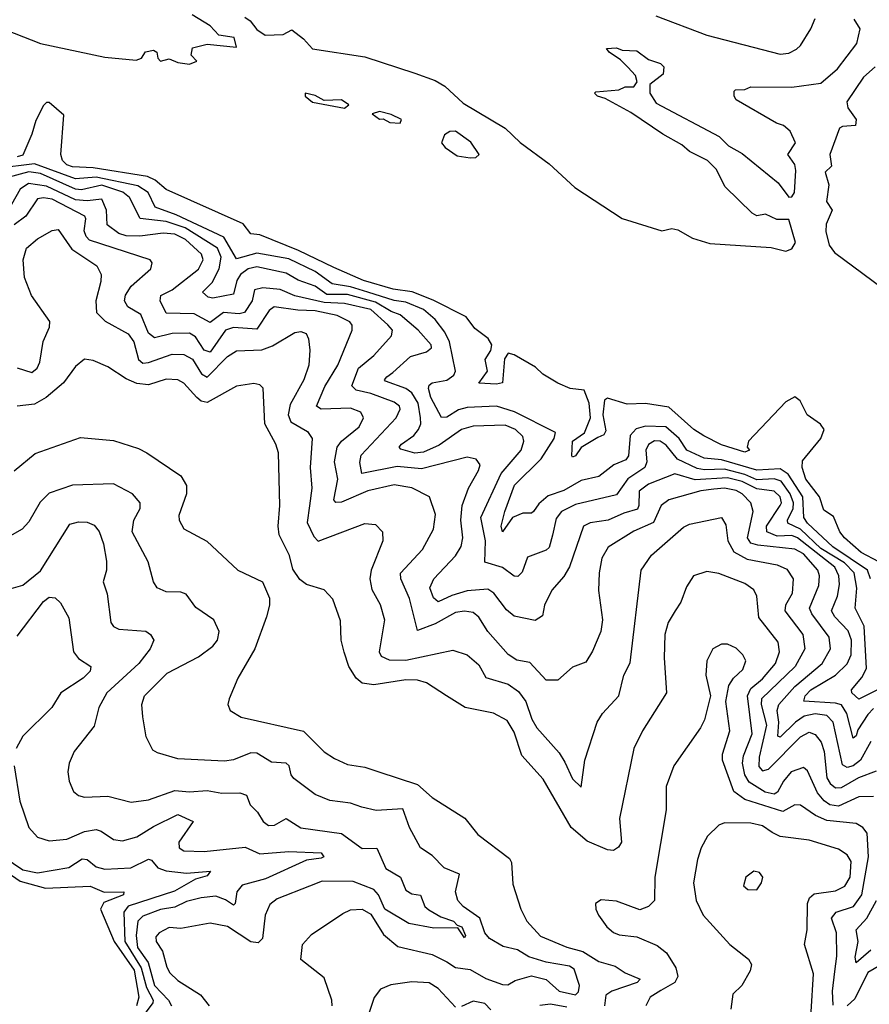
# Model space of a CAD drawing. Extents: x 1933546 to 2138868, y 524910 to 667279.
# Tile 285 of 466: x 2023414 to 2026320, y 625100 to 628466. Entities that reach past the tile are written whole.
import ezdxf

# ---------------------------------------------------------------- set-up
doc = ezdxf.new("R2010")
doc.units = 0

msp = doc.modelspace()

# ---------------------------------------------------------------- linework, layer by layer
at = {"layer": '0CON10XD'}
for points in [[(2023303.3, 628455), (2023484.8, 628384.8), (2023705, 628338.2), (2023811.7, 628328.3), (2023830, 628335), (2023844.1, 628355.9), (2023872, 628362), (2023883.3, 628355), (2023886.2, 628335), (2023895, 628324.4), (2023925, 628332.5), (2023955, 628320), (2023995, 628314), (2024020, 628325), (2024000, 628345), (2024005, 628370), (2024055, 628382.5), (2024155, 628372.5), (2024148, 628405), (2024095, 628413.8), (2024065.7, 628445), (2024003.4, 628483.4)], [(2024184.5, 628474.5), (2024202.3, 628462.3), (2024225, 628433.3), (2024253.8, 628413.8), (2024315, 628415.6), (2024345, 628431.2), (2024385, 628400.8), (2024415, 628366.5), (2024595, 628339.1), (2024765, 628283.2), (2024835, 628258.2), (2024868.6, 628238.6), (2024930.4, 628180.4), (2025075, 628095.6), (2025126.1, 628046.1), (2025225, 627973.4), (2025312.9, 627892.9), (2025475, 627786.7), (2025610, 627745), (2025645, 627752), (2025665, 627748.1), (2025715, 627719.4), (2025775, 627701.4), (2025985, 627687.5), (2026035, 627674.5), (2026055, 627683.3), (2026068.2, 627705), (2026045, 627783.3), (2026003.5, 627783.5), (2025965, 627801.4), (2025935, 627796), (2025920, 627805), (2025826.7, 627895), (2025796.2, 627955), (2025766.2, 627985), (2025705, 628016), (2025678.7, 628038.7), (2025614.5, 628074.5), (2025505, 628148.8), (2025417, 628197), (2025390, 628205), (2025380, 628215), (2025385, 628220), (2025463, 628227), (2025485, 628236.7), (2025515, 628236.7), (2025526.4, 628253.6), (2025520, 628275), (2025493.9, 628303.9), (2025469.3, 628329.3), (2025430, 628355), (2025421.7, 628368.3), (2025455, 628370), (2025475, 628362.5), (2025525, 628360), (2025565, 628330), (2025606.4, 628316.4), (2025617.5, 628305), (2025615, 628280), (2025570, 628245), (2025570, 628215), (2025590.7, 628180.7), (2025806.6, 628066.6), (2025838.8, 628035), (2025885, 628009.2), (2026008.3, 627908.3), (2026045, 627859.5), (2026055, 627860.9), (2026064.6, 627875), (2026069.1, 627950.9), (2026065, 627971.2), (2026041.2, 628005), (2026068, 628045), (2026050, 628085), (2026026.7, 628105), (2026003, 628113), (2025865, 628192.5), (2025857.5, 628205), (2025858.3, 628221.7), (2025863, 628227), (2025895, 628227.5), (2025915, 628236.2), (2026055, 628235.7), (2026155, 628249.2), (2026211.9, 628298.1), (2026277.8, 628385), (2026289.2, 628435), (2026268.4, 628468.4)], [(2025590.4, 628479.6), (2025765, 628413.8), (2026015, 628348.8), (2026045, 628352.3), (2026070.8, 628365), (2026085, 628377.5), (2026120, 628435), (2026135, 628470)], [(2026340.5, 628305), (2026300.1, 628269.9), (2026243.5, 628185), (2026247.3, 628165), (2026275.7, 628125), (2026272.5, 628105), (2026228.3, 628101.7), (2026218, 628095), (2026185.6, 628005), (2026191.2, 627965), (2026169.2, 627945), (2026182.1, 627902.1), (2026174.2, 627845), (2026193.3, 627815), (2026173.1, 627766.9), (2026171.9, 627741.9), (2026182.5, 627695), (2026200.9, 627670.9), (2026395, 627527)], [(2024525, 628163.3), (2024540, 628175), (2024515, 628192.5), (2024455, 628190), (2024425, 628207.5), (2024390, 628215), (2024390, 628205), (2024415, 628184), (2024525, 628163.3)], [(2026352.8, 626612.8), (2026292.8, 626645), (2026234.9, 626694.9), (2026219.6, 626715), (2026197.9, 626767.9), (2026165, 626790), (2026149.8, 626835), (2026103.5, 626895), (2026090.2, 626935), (2026091.4, 626958.6), (2026154.2, 627035), (2026166.2, 627065), (2026153, 627083), (2026107.5, 627115), (2026083.6, 627163.6), (2026065, 627177.5), (2026035, 627160), (2025906.7, 627025), (2025902.5, 627005), (2025910, 626995), (2025895, 626987.5), (2025815, 627012.5), (2025753.9, 627043.9), (2025720, 627065), (2025635, 627141.8), (2025555, 627153.7), (2025492, 627152), (2025425, 627172.5), (2025414.5, 627165.5), (2025408.8, 627115), (2025419.3, 627060.7), (2025412.4, 627047.6), (2025391.8, 627038.2), (2025335, 627003.3), (2025315, 626975.5), (2025305, 626970.6), (2025302.1, 626975), (2025304.9, 627025), (2025346.4, 627053.6), (2025366.9, 627105), (2025361.7, 627155), (2025345, 627200), (2025297.5, 627205), (2025255, 627223.6), (2025203.8, 627255), (2025178.8, 627278.8), (2025105, 627321.1), (2025085, 627325.8), (2025072.8, 627307.3), (2025065.3, 627224.7), (2025045, 627220), (2024985, 627224.2), (2025014.3, 627265), (2025006.5, 627305), (2025025.9, 627335), (2025028.8, 627355), (2025016.2, 627376.2), (2024970.5, 627410.5), (2024940.8, 627450.8), (2024827.7, 627507.7), (2024756.2, 627536.2), (2024691.1, 627545), (2024590, 627575), (2024488.7, 627618.7), (2024367.7, 627677.7), (2024235, 627731), (2024205, 627734), (2024178.3, 627768.3), (2023915, 627885.7), (2023877.8, 627917.8), (2023850.5, 627930.5), (2023665, 627959.5), (2023595, 627963.2), (2023575, 627970.2), (2023560.5, 627985), (2023554.7, 628005), (2023565, 628140), (2023515, 628183.3), (2023505, 628183.3), (2023495, 628173.3), (2023468.5, 628121.5), (2023455.8, 628075), (2023425, 628003.5), (2023405, 627997.3)], [(2024715, 628112.5), (2024720, 628125), (2024685, 628142.5), (2024645, 628152.5), (2024620, 628145), (2024645, 628126.7), (2024657, 628127), (2024680, 628115), (2024715, 628112.5)], [(2024955, 627994.6), (2024974.3, 627995.7), (2024986.2, 628005), (2024957.5, 628047.5), (2024905, 628085.4), (2024885, 628084.5), (2024867.5, 628072.5), (2024856.9, 628045), (2024869.1, 628029.1), (2024910.7, 628000.7), (2024955, 627994.6)], [(2026324.1, 626555), (2026313.7, 626585), (2026195, 626664.7), (2026108.5, 626745), (2026096.2, 626765), (2026093.3, 626835), (2026042.2, 626912.2), (2026015, 626930.3), (2025935, 626926.4), (2025815, 626962.1), (2025755, 626967.5), (2025696.3, 626995), (2025669.9, 627035), (2025624.5, 627074.5), (2025555, 627077.1), (2025522.2, 627067.8), (2025502, 627045), (2025496.2, 626975), (2025487.9, 626962.1), (2025446, 626944), (2025395.5, 626904.5), (2025335, 626890.6), (2025275, 626857.2), (2025221.8, 626838.2), (2025189.2, 626810.8), (2025171.5, 626785), (2025165, 626779.6), (2025135, 626779.5), (2025099.1, 626765), (2025065, 626715.8), (2025061.2, 626735), (2025073.4, 626785), (2025106.2, 626875), (2025197.6, 626965), (2025242, 627035), (2025247.1, 627055), (2025106, 627126), (2025045, 627145.1), (2024945, 627140.3), (2024915, 627132.8), (2024875, 627107.3), (2024856.8, 627106.8), (2024819.8, 627175), (2024812.8, 627205), (2024815, 627216.4), (2024825, 627224.7), (2024875, 627234.3), (2024898.6, 627251.4), (2024904.8, 627265), (2024884.5, 627364.5), (2024867.8, 627397.8), (2024835, 627441.9), (2024794.7, 627475), (2024735, 627500.9), (2024695, 627506), (2024604.3, 627534.3), (2024545, 627552.9), (2024483, 627563), (2024425, 627605.1), (2024335, 627648.5), (2024225, 627668.4), (2024155, 627649), (2024112.3, 627722.3), (2023949.5, 627799.5), (2023877.6, 627825), (2023853.4, 627875), (2023818.5, 627898.5), (2023675, 627927.8), (2023605, 627922.4), (2023465, 627973.7), (2023335, 627957.7)], [(2026355, 626178.4), (2026285, 626143.2), (2026260.8, 626165), (2026259.1, 626175), (2026295, 626217.8), (2026311.2, 626248.8), (2026302.9, 626392.9), (2026272.1, 626455), (2026277.1, 626522.9), (2026268, 626575), (2026235, 626609.7), (2026155, 626658.8), (2026085, 626724.4), (2026041.2, 626745), (2026040, 626755), (2026060.1, 626795), (2026060.8, 626815), (2026049.7, 626845), (2026018.2, 626888.2), (2025995, 626897), (2025935, 626893.5), (2025895, 626911.9), (2025825, 626930.1), (2025756.9, 626926.9), (2025731.5, 626931.5), (2025664.2, 626964.2), (2025625, 627011.9), (2025605, 627025.5), (2025585, 627026.7), (2025565, 627014.1), (2025555.9, 626995), (2025558.8, 626955), (2025552.3, 626935), (2025493.8, 626896.2), (2025455, 626842.4), (2025315, 626808.7), (2025267.6, 626785), (2025249.2, 626760.8), (2025236.4, 626703.6), (2025225, 626661.5), (2025215, 626652.5), (2025151.3, 626628.7), (2025132.8, 626577.2), (2025117.4, 626562.6), (2025105, 626563.4), (2025065, 626593.8), (2025005, 626611.9), (2025007.4, 626685), (2024991.3, 626765), (2025060.6, 626915), (2025128.8, 626995), (2025138.8, 627025), (2025135, 627041.9), (2025110.4, 627065), (2025075, 627080.2), (2024965, 627076.9), (2024925, 627065.2), (2024848.3, 627011.7), (2024795, 626988.2), (2024765, 626984.9), (2024717.7, 626997.7), (2024712.5, 627005), (2024720, 627015), (2024761.7, 627045), (2024778.1, 627065), (2024785.9, 627085), (2024785.2, 627104.8), (2024776.8, 627155), (2024755, 627191.2), (2024735, 627205.5), (2024665, 627230), (2024662.1, 627235), (2024669.6, 627245), (2024689.9, 627260.1), (2024751.2, 627315), (2024805, 627331.2), (2024822.1, 627345), (2024821.1, 627355), (2024776.6, 627405), (2024715, 627457.7), (2024685, 627468.2), (2024630.7, 627500.7), (2024535, 627526.3), (2024465, 627526.8), (2024425, 627555.5), (2024366.2, 627576.2), (2024325, 627599.4), (2024225, 627621.7), (2024195, 627614.9), (2024169.4, 627595), (2024156.2, 627575), (2024145, 627528.4), (2024075, 627514.8), (2024058.1, 627518.1), (2024039.5, 627535), (2024072.2, 627567.8), (2024096.2, 627615), (2024102.7, 627655), (2024091, 627685), (2023980, 627755), (2023915, 627776.9), (2023826.5, 627786.5), (2023788.9, 627858.9), (2023767.1, 627877.1), (2023695, 627900.4), (2023625.3, 627884.8), (2023605, 627886.5), (2023485, 627940.3), (2023445, 627946), (2023372.9, 627927.1)], [(2026015.5, 626805), (2026019.5, 626815), (2026015.1, 626835), (2025995, 626854.5), (2025935, 626862.5), (2025885, 626887.7), (2025835, 626900.6), (2025725, 626892.7), (2025655, 626913.4), (2025565, 626878.4), (2025533.5, 626855), (2025532.4, 626805), (2025526.9, 626793.1), (2025480.2, 626779.8), (2025427.1, 626755), (2025365, 626746.4), (2025342.9, 626735), (2025294.2, 626595.8), (2025275, 626563.3), (2025234.3, 626515.7), (2025209.5, 626465), (2025202.1, 626427.9), (2025177.7, 626412.3), (2025105, 626427.7), (2025079, 626449), (2025035.5, 626505.5), (2025015, 626520), (2024945, 626513.6), (2024892, 626498), (2024845, 626476), (2024829.5, 626489.5), (2024816.5, 626523.5), (2024831.1, 626555), (2024905, 626634), (2024923.8, 626665), (2024929.4, 626695), (2024923.2, 626755), (2024927.2, 626805), (2024949, 626865), (2024983.5, 626925), (2024988.5, 626945), (2024975, 626963.5), (2024945, 626970.7), (2024788.7, 626931.3), (2024705, 626939.3), (2024584.7, 626915), (2024577.4, 626952.6), (2024581.9, 626978.1), (2024701.6, 627105), (2024715.8, 627135), (2024712.7, 627145), (2024695, 627158.8), (2024615, 627188.4), (2024565, 627199.8), (2024549.7, 627215), (2024573, 627275), (2024625, 627318.7), (2024685.4, 627385), (2024689.4, 627405), (2024672.7, 627422.7), (2024615, 627475.8), (2024525, 627495.6), (2024455, 627499.2), (2024355, 627522.7), (2024305, 627543.9), (2024245, 627549.8), (2024217.5, 627542.5), (2024209, 627505), (2024182.5, 627465), (2024165, 627460.5), (2024111.1, 627465), (2024065, 627430.7), (2024011.2, 627461.2), (2023915, 627463.5), (2023894.8, 627505), (2023896.2, 627523.8), (2023935, 627543), (2024025, 627613.2), (2024041.4, 627645), (2024035.7, 627665), (2023980.5, 627715), (2023945, 627733.2), (2023905, 627736.9), (2023825, 627726.4), (2023777.7, 627727.7), (2023753.2, 627735), (2023713.4, 627765), (2023710.3, 627815), (2023695, 627852.9), (2023645, 627847.3), (2023605, 627850.3), (2023505, 627896.9), (2023444.2, 627905.8), (2023415, 627887), (2023385.8, 627835)], [(2026325, 625998.2), (2026290.3, 625935), (2026265, 625915.5), (2026245, 625910.3), (2026228.7, 625918.7), (2026197, 626065), (2026175, 626087.6), (2026135, 626093.8), (2026097.2, 626085), (2026068.3, 626065), (2026015, 626013), (2026007.1, 626017.1), (2026010.5, 626065), (2026004.6, 626105), (2026011.2, 626125), (2026065, 626186.7), (2026159.3, 626265), (2026188, 626315), (2026183.1, 626355), (2026123.7, 626435), (2026116.2, 626455), (2026148, 626532), (2026149.6, 626565), (2026143.8, 626585), (2026095, 626640.6), (2026065, 626656.6), (2025939.4, 626669.4), (2025915, 626677.1), (2025903.3, 626695), (2025922.6, 626785), (2025915.2, 626815), (2025885.6, 626845), (2025865, 626857), (2025825, 626864.2), (2025788.2, 626861.8), (2025744, 626856), (2025634.5, 626825), (2025608.8, 626805), (2025582.1, 626747.9), (2025515, 626717.3), (2025426.4, 626663.6), (2025405.3, 626625), (2025396.1, 626575), (2025393.8, 626515), (2025407.3, 626415), (2025401.8, 626375), (2025373, 626307), (2025350.2, 626269.8), (2025305, 626253.1), (2025255, 626208.6), (2025215, 626208.6), (2025158.4, 626268.4), (2025115, 626277.1), (2025085, 626296.7), (2025015, 626375.3), (2024985, 626423.9), (2024965, 626440), (2024935, 626444), (2024905, 626439.3), (2024835, 626401.5), (2024775, 626378.5), (2024747.7, 626487.7), (2024717.8, 626555), (2024716.2, 626573.8), (2024791.8, 626655), (2024829.6, 626725), (2024836.7, 626775), (2024815.5, 626835), (2024755.5, 626865.5), (2024695, 626876), (2024605, 626856.1), (2024515, 626817.4), (2024495, 626815.5), (2024488, 626825), (2024502.4, 626895), (2024490.8, 626955), (2024500.4, 627005), (2024514.3, 627025.7), (2024574.7, 627075), (2024589.7, 627105), (2024580.5, 627125), (2024545, 627138.8), (2024445.3, 627135.3), (2024429.6, 627145), (2024457.4, 627212.6), (2024502.1, 627285), (2024551.1, 627405), (2024551.5, 627421.5), (2024543.3, 627433.3), (2024499.4, 627455), (2024425, 627471.2), (2024365, 627472.8), (2024284.9, 627485.1), (2024267.3, 627472.7), (2024225, 627408.5), (2024145, 627414.5), (2024118.1, 627405), (2024065, 627330.2), (2024045, 627337), (2024015, 627382.2), (2023995, 627394.8), (2023935, 627393.5), (2023875, 627378.9), (2023854.9, 627394.9), (2023828.6, 627458.6), (2023783.8, 627485), (2023771.8, 627505), (2023776.3, 627525), (2023795.2, 627554.8), (2023862.5, 627615), (2023866.9, 627635), (2023860, 627645), (2023653.1, 627713.1), (2023640.7, 627725), (2023634.1, 627745), (2023640.4, 627785), (2023636.5, 627795), (2023525, 627852.3), (2023495, 627857.5), (2023475, 627853.5), (2023434.3, 627795), (2023394.9, 627765.1)], [(2023405, 627275.6), (2023455, 627259.7), (2023473.7, 627275), (2023483.2, 627295), (2023494, 627366), (2023515.3, 627414.8), (2023516.8, 627435), (2023453.7, 627523.6), (2023430.3, 627585), (2023425.5, 627645), (2023437.5, 627685), (2023475, 627717.2), (2023525, 627745.5), (2023545, 627749.4), (2023591.8, 627681.8), (2023677.2, 627625), (2023692.7, 627595), (2023690.9, 627570.9), (2023674.1, 627505), (2023676.8, 627465), (2023706, 627436), (2023785, 627392.5), (2023804.6, 627364.6), (2023820.6, 627305), (2023835, 627292.6), (2023855, 627294.1), (2023935, 627322.6), (2023975, 627321.3), (2024005, 627305.2), (2024036.1, 627256.1), (2024055, 627243.9), (2024125, 627315.3), (2024155, 627333.8), (2024242, 627338), (2024278.7, 627351.3), (2024355, 627397.3), (2024375, 627400.5), (2024393.6, 627393.6), (2024402.2, 627375), (2024406.6, 627336.6), (2024403.2, 627285), (2024386.2, 627235), (2024339.4, 627150.6), (2024332.7, 627115), (2024341.3, 627091.3), (2024398.1, 627058.1), (2024414, 627035), (2024407, 626935), (2024413.2, 626865), (2024405, 626804), (2024397.7, 626747.7), (2024419.9, 626699.9), (2024435, 626683.2), (2024595, 626744.5), (2024631.1, 626741.1), (2024655.4, 626715.4), (2024656.5, 626685), (2024616, 626585), (2024611.6, 626555), (2024618.7, 626518.7), (2024647, 626467), (2024661.6, 626415), (2024643.9, 626305), (2024650, 626290), (2024678, 626278), (2024735, 626277.1), (2024895, 626311.5), (2024944.2, 626295), (2024985, 626260.9), (2025008, 626218), (2025085, 626195.2), (2025120.1, 626170.1), (2025145, 626135.4), (2025165.5, 626075.5), (2025183.2, 626045), (2025259.7, 625959.7), (2025278.3, 625928.3), (2025305, 625871.5), (2025335, 625842.5), (2025347.1, 625935), (2025388.9, 626065), (2025407.5, 626095), (2025463.6, 626155), (2025480.8, 626225), (2025502.2, 626267.8), (2025539.6, 626585), (2025575, 626635.5), (2025685, 626731.5), (2025705, 626741.3), (2025815, 626764.2), (2025829.1, 626739.1), (2025836.4, 626685), (2025856.9, 626646.9), (2025901.9, 626621.9), (2026005, 626602.7), (2026037.9, 626587.9), (2026060.3, 626555), (2026056.1, 626505), (2026033.1, 626465), (2026031.3, 626445), (2026093.1, 626365), (2026099.4, 626315), (2026066.3, 626255), (2025952, 626145), (2025950.7, 626125), (2025968.2, 626055), (2025943.3, 625945), (2025942.9, 625913), (2025955, 625899), (2025975, 625904.2), (2026085, 626014.8), (2026115, 626031.1), (2026135, 626023.1), (2026156.1, 625996.1), (2026166, 625965), (2026174.9, 625875), (2026186.1, 625855), (2026205, 625840.2), (2026225, 625841.2), (2026285, 625875.4), (2026345, 625898.8)], [(2025656.2, 626445), (2025632.7, 626405), (2025620.3, 626365), (2025618.4, 626285), (2025626.1, 626165), (2025544.8, 626035.2), (2025514.6, 625975), (2025465.9, 625735), (2025472.3, 625655), (2025462.3, 625637.7), (2025445, 625626.5), (2025425, 625627.9), (2025355, 625658.4), (2025300.3, 625705), (2025205, 625870.5), (2025131.2, 625951.2), (2025105, 626030.6), (2025080.9, 626070.9), (2025035, 626095.3), (2024937.5, 626115), (2024874.4, 626154.4), (2024805, 626198.8), (2024775, 626208.3), (2024735, 626209.8), (2024625, 626192.9), (2024585, 626198.1), (2024564.8, 626214.8), (2024539.3, 626255), (2024523.8, 626303.8), (2024513.9, 626345), (2024511.7, 626411.7), (2024485.6, 626485), (2024455, 626517.1), (2024395, 626535.5), (2024372.4, 626552.4), (2024347.7, 626587.7), (2024337.1, 626635), (2024301.8, 626705), (2024297.5, 626735), (2024303.8, 626805), (2024299.3, 626985), (2024290, 627015), (2024252.2, 627085), (2024246.9, 627206.9), (2024235, 627218.5), (2024215, 627222.1), (2024155, 627212.9), (2024055, 627157.6), (2024035, 627162.6), (2024020, 627175), (2023975, 627223.9), (2023955, 627234.7), (2023915, 627237), (2023855, 627218.4), (2023815, 627222.7), (2023778, 627238), (2023715, 627280), (2023665, 627301.4), (2023635, 627305.6), (2023605, 627280.8), (2023563.3, 627225), (2023504.4, 627175), (2023465, 627151.8), (2023405, 627145.5)], [(2023395, 626924), (2023466.4, 626983.6), (2023622.2, 627037.8), (2023735, 627027.5), (2023820.6, 627000.6), (2023848.5, 626985), (2023965, 626906.7), (2023983.9, 626873.9), (2023984.6, 626845), (2023958.3, 626771.7), (2023959.4, 626755), (2023975, 626726), (2024053.8, 626683.8), (2024160, 626585), (2024244.2, 626545), (2024268.3, 626488.3), (2024268.9, 626465), (2024258.5, 626425), (2024217.9, 626315), (2024160, 626215), (2024130.8, 626145), (2024126.2, 626125), (2024133.8, 626105), (2024172, 626082), (2024385, 626034.5), (2024455, 625963.3), (2024490.4, 625940.4), (2024535, 625920.4), (2024595, 625910.7), (2024642, 625895), (2024775, 625851.8), (2024825, 625807.5), (2024936.8, 625736.8), (2024981.3, 625681.3), (2025089.1, 625599.1), (2025096.8, 625585), (2025100.5, 625510.5), (2025128.5, 625425), (2025148.9, 625385), (2025195, 625332.7), (2025285.6, 625295.6), (2025340.6, 625280.6), (2025395, 625246.3), (2025450.9, 625230.9), (2025485, 625207.8), (2025535.9, 625185.9), (2025526.5, 625175), (2025439.2, 625145), (2025418.5, 625131.5), (2025414.8, 625095)], [(2024482.9, 625095), (2024481.3, 625115), (2024455, 625190.8), (2024375, 625253.3), (2024381.1, 625305), (2024411.5, 625338.5), (2024519.5, 625410.5), (2024545, 625422.7), (2024585, 625425.4), (2024615, 625407.9), (2024658.8, 625338.8), (2024707.8, 625297.8), (2024825, 625271), (2024874.5, 625245.5), (2024905, 625226.6), (2024955, 625219.8), (2025008.8, 625188.8), (2025065, 625167.7), (2025083.4, 625166.6), (2025108.3, 625181.7), (2025165, 625197.4), (2025214.6, 625184.6), (2025259.6, 625145), (2025315, 625132.9), (2025325, 625142.5), (2025328.5, 625165), (2025310.5, 625220.5), (2025295, 625230.8), (2025215, 625243.8), (2025155, 625262.2), (2025116.5, 625286.5), (2025067.8, 625297.8), (2025021.3, 625325), (2025005.2, 625345), (2024987.8, 625395), (2024930.4, 625435), (2024912.1, 625455), (2024904.6, 625485), (2024918.9, 625545), (2024866.3, 625566.4), (2024825, 625609.5), (2024785.3, 625635.3), (2024747.5, 625705), (2024725, 625769.1), (2024633.1, 625763.1), (2024584.3, 625774.3), (2024545, 625787.7), (2024475, 625796.5), (2024425, 625818), (2024352.1, 625872.1), (2024342.7, 625885), (2024335.2, 625915.2), (2024325.5, 625925), (2024275, 625928.4), (2024225, 625958.8), (2024205, 625960.5), (2024145, 625936.4), (2024115, 625931.6), (2023955, 625939.6), (2023885, 625959.5), (2023869.6, 625969.6), (2023846.7, 626015), (2023835, 626082.5), (2023831.8, 626125), (2023840.4, 626155), (2023917.9, 626232.1), (2024025, 626288.6), (2024074.6, 626325), (2024090, 626345), (2024096.4, 626375), (2024078.1, 626415), (2024016.8, 626456.8), (2023982.8, 626502.8), (2023965, 626509.2), (2023915, 626510.4), (2023884.2, 626524.2), (2023872.1, 626545), (2023853.4, 626613.4), (2023798.2, 626715), (2023804.8, 626755), (2023825.9, 626795), (2023826.2, 626815), (2023800, 626845), (2023735, 626879.6), (2023595, 626875.3), (2023515, 626847.5), (2023483.4, 626816.6), (2023445, 626750), (2023422, 626725), (2023353.8, 626686.2)], [(2026335, 626111.3), (2026315, 626091), (2026281.3, 626038.7), (2026275, 626018.1), (2026265, 626009.6), (2026243.5, 626095), (2026225, 626123.8), (2026205, 626130.3), (2026096.1, 626136.1), (2026100.4, 626155), (2026120.2, 626175), (2026204.5, 626225.5), (2026245, 626264.2), (2026257.9, 626295), (2026259.9, 626345), (2026247.5, 626377.5), (2026202.2, 626425), (2026191, 626445), (2026212, 626495), (2026217.9, 626535), (2026216.4, 626565), (2026201.8, 626595), (2026075, 626695.1), (2026055, 626702.8), (2026005, 626700.4), (2025969.2, 626715), (2025968.1, 626735), (2026015.5, 626805)], [(2023385, 626521.2), (2023425, 626532.8), (2023485, 626582.6), (2023585, 626741.5), (2023615, 626750), (2023645, 626748.7), (2023668.7, 626738.7), (2023686.2, 626716.2), (2023700.7, 626675), (2023710.9, 626615), (2023711.1, 626585), (2023699.6, 626545), (2023713.1, 626503.1), (2023725.6, 626405), (2023735, 626391.4), (2023753.2, 626383.2), (2023845.4, 626375.4), (2023860.8, 626365), (2023872.5, 626345), (2023860.5, 626315), (2023821.6, 626265), (2023712.1, 626165), (2023684.6, 626115), (2023668.4, 626051.6), (2023600, 625965), (2023583.1, 625925), (2023578.1, 625895), (2023582.8, 625862.8), (2023597.8, 625827.8), (2023614.6, 625814.6), (2023635, 625808.5), (2023715, 625812.1), (2023795, 625791.5), (2023855, 625798.8), (2023945, 625831.5), (2023995, 625827.1), (2024055, 625831.4), (2024105, 625822.2), (2024167.3, 625822.7)], [(2026335, 625810.4), (2026285, 625809.4), (2026215, 625777.7), (2026185, 625782.3), (2026165.5, 625795.5), (2026143.2, 625823.2), (2026108.5, 625898.5), (2026095, 625910), (2026052.8, 625895), (2026026.4, 625863.6), (2026006, 625825), (2025995, 625819), (2025964.2, 625825), (2025909.8, 625859.8), (2025894.7, 625884.7), (2025886.5, 625925), (2025890.3, 625949.7), (2025920, 626025), (2025903.1, 626155), (2025915, 626180.3), (2025955, 626212.5), (2025999.1, 626265), (2026012.9, 626305), (2026008.3, 626338.3), (2025942.6, 626422.6), (2025935.3, 626495), (2025925, 626517.5), (2025895, 626538.4), (2025805, 626572.7), (2025765, 626580), (2025719.2, 626565), (2025695, 626528), (2025675.5, 626475), (2025656.2, 626445)], [(2023405, 626359.3), (2023495, 626477.1), (2023515, 626491.9), (2023535, 626490), (2023553, 626473), (2023581.4, 626421.4), (2023597.7, 626305), (2023615, 626282.9), (2023657.5, 626255), (2023655, 626239.2), (2023630.6, 626215), (2023554.6, 626165), (2023523.8, 626115), (2023425, 626016.4), (2023402.3, 625975)], [(2026197.1, 625097.1), (2026194.6, 625145), (2026202.6, 625212.6), (2026209.7, 625265), (2026207.8, 625345), (2026191, 625395), (2026207.2, 625415), (2026265.9, 625434.1), (2026295.1, 625474.9), (2026317.4, 625605), (2026312.6, 625685), (2026298.5, 625705), (2026275, 625718.4), (2026175, 625728.5), (2026135.8, 625745.8), (2026085, 625781.2), (2026065, 625781.9), (2026025, 625759.5), (2025895, 625801), (2025857.4, 625827.4), (2025818, 625935), (2025818.4, 625955), (2025842.7, 626035), (2025829.1, 626135), (2025840.1, 626189.9), (2025855.2, 626214.8), (2025887.2, 626245), (2025897.7, 626275), (2025887.5, 626295), (2025865, 626317.8), (2025835, 626331.9), (2025815, 626331.9), (2025784.6, 626315.4), (2025764.5, 626275), (2025760.6, 626225), (2025777.5, 626155), (2025756.9, 626073.1), (2025743.1, 626045), (2025652.1, 625915), (2025625.4, 625845), (2025625.4, 625765.4), (2025587.1, 625535), (2025585.4, 625454.6), (2025565.4, 625434.6), (2025535, 625423.1), (2025455, 625452.5), (2025402.9, 625457.1), (2025383.8, 625445), (2025384.2, 625425), (2025394.2, 625405), (2025421.9, 625365), (2025445, 625345.5), (2025465, 625337.3), (2025525, 625330.5), (2025595, 625301.1), (2025626.7, 625276.7), (2025658.4, 625225), (2025665.3, 625195), (2025655.2, 625174.8), (2025607.6, 625147.6), (2025570.8, 625125), (2025555.5, 625095)], [(2023394.6, 625915), (2023414.6, 625795), (2023444.5, 625705), (2023475, 625672.2), (2023515, 625659.6), (2023575, 625665.3), (2023635, 625691.3), (2023675, 625698.3), (2023692.7, 625692.7), (2023735, 625663.2), (2023765, 625659.3), (2023815, 625673.1), (2023871.3, 625708.7), (2023955, 625748.8), (2024007.8, 625725), (2023958.2, 625655), (2023958.8, 625635), (2023974.8, 625624.8), (2024045, 625622.9), (2024185, 625638), (2024235, 625614.2), (2024335, 625623.1), (2024445, 625618.3), (2024454.5, 625605), (2024445, 625599.4), (2024395, 625593.5), (2024255, 625529.1), (2024175, 625507.4), (2024156.6, 625485), (2024151.4, 625445), (2024145, 625439.4), (2024117.9, 625457.9), (2024085, 625469.6), (2024035, 625464), (2023985, 625451.5), (2023945, 625432), (2023895, 625424.8), (2023835, 625401.8), (2023818, 625385), (2023812.3, 625335), (2023817, 625295), (2023853.5, 625243.5), (2023874.9, 625165), (2023923, 625115), (2023932.8, 625095)], [(2024167.3, 625822.7), (2024190, 625815), (2024201.8, 625781.8), (2024227.6, 625757.6), (2024247.1, 625725), (2024265, 625711.5), (2024285, 625712.5), (2024325, 625735.4), (2024375, 625703.7), (2024514.4, 625684.4), (2024585, 625633.3), (2024635, 625633.8), (2024666.6, 625565), (2024716.2, 625535), (2024735, 625490.8), (2024755, 625477.5), (2024785, 625473.1), (2024800.2, 625435), (2024812.9, 625423), (2024855, 625399), (2024898, 625385), (2024910.9, 625370.9), (2024926.5, 625365), (2024938.9, 625335), (2024935, 625328), (2024912.2, 625362.2), (2024830.7, 625360.7), (2024745, 625376.2), (2024662.5, 625425), (2024641.2, 625475), (2024625, 625493.2), (2024555, 625520.2), (2024448.4, 625521.6), (2024405, 625504.1), (2024295, 625460.4), (2024269, 625441), (2024253.9, 625405), (2024244.7, 625325.3), (2024229.9, 625310.1), (2024205, 625313.7), (2024125, 625366.2), (2024065, 625377.2), (2023965, 625359.2), (2023925, 625363.2), (2023891.4, 625345), (2023879.2, 625330.8), (2023880.7, 625315), (2023902.3, 625282.3), (2023916.9, 625226.9), (2023927.7, 625207.7), (2023955, 625181.8), (2024032.6, 625132.6), (2024062.5, 625095)], [(2026121.2, 625075), (2026128.9, 625205), (2026099.1, 625305), (2026108.1, 625355), (2026109.2, 625445), (2026115.7, 625464.3), (2026131.7, 625478.3), (2026205, 625488.6), (2026236.3, 625503.7), (2026254.8, 625535), (2026258.1, 625588.1), (2026245, 625611.1), (2026215, 625630.7), (2026115, 625661.6), (2026015, 625673.6), (2025987.5, 625687.5), (2025955, 625710.3), (2025915, 625719.5), (2025825, 625720.4), (2025805, 625712.5), (2025766.7, 625675), (2025745.3, 625634.7), (2025732.5, 625595), (2025719.2, 625515), (2025728.2, 625455), (2025752.1, 625405), (2025843.5, 625305), (2025907.5, 625255), (2025916.8, 625236.8), (2025912.9, 625215), (2025884.4, 625165), (2025852.9, 625135), (2025846.2, 625083.8)], [(2023327.6, 625625), (2023425, 625560.5), (2023475, 625549.3), (2023582.1, 625567.9), (2023627.9, 625597.9)], [(2023325, 625583), (2023415, 625520.8), (2023502.6, 625497.4), (2023655, 625504.1), (2023703.1, 625483.1), (2023770, 625485), (2023768.8, 625475), (2023702.2, 625447.8), (2023690.2, 625425), (2023737, 625315), (2023805, 625217), (2023821.2, 625125), (2023813.7, 625095)], [(2023627.9, 625597.9), (2023645, 625595.3), (2023675, 625570.6), (2023705, 625562.8), (2023793.7, 625566.3), (2023855, 625595.9), (2023865, 625593.6), (2023886.8, 625566.8), (2023915, 625556.7), (2023985, 625548.8), (2024066, 625555), (2024055, 625540), (2024015, 625528.2), (2023943.2, 625486.8), (2023785, 625435.6), (2023770.1, 625415), (2023773.9, 625315), (2023828.8, 625225), (2023848.1, 625158.1), (2023869.9, 625115), (2023868.8, 625105), (2023809.6, 625025)], [(2025935, 625491.2), (2025951.2, 625515), (2025955.7, 625535), (2025945, 625551.2), (2025925, 625555.7), (2025898, 625535), (2025890, 625505), (2025905, 625492.5), (2025935, 625491.2)], [(2026325, 625285.9), (2026275, 625241.9), (2026271.9, 625261.9), (2026281.6, 625315), (2026274.8, 625355.2), (2026311.9, 625395), (2026344.6, 625455)], [(2026394.3, 625255), (2026315, 625209.4), (2026271.2, 625118.8), (2026244.5, 625095.5)], [(2024905, 625090.8), (2024845, 625154.7), (2024815, 625173.9), (2024755, 625177.3), (2024683.3, 625166.7), (2024647.7, 625152.3), (2024626.1, 625123.9), (2024607.3, 625065)], [(2025025, 625080.9), (2025005, 625102.9), (2024965, 625111.5), (2024925, 625092.3)], [(2025285, 625090.9), (2025229.4, 625100.6), (2025193.7, 625096.3)]]:
    msp.add_lwpolyline(points, dxfattribs=at)

doc.saveas('drawing.dxf')
